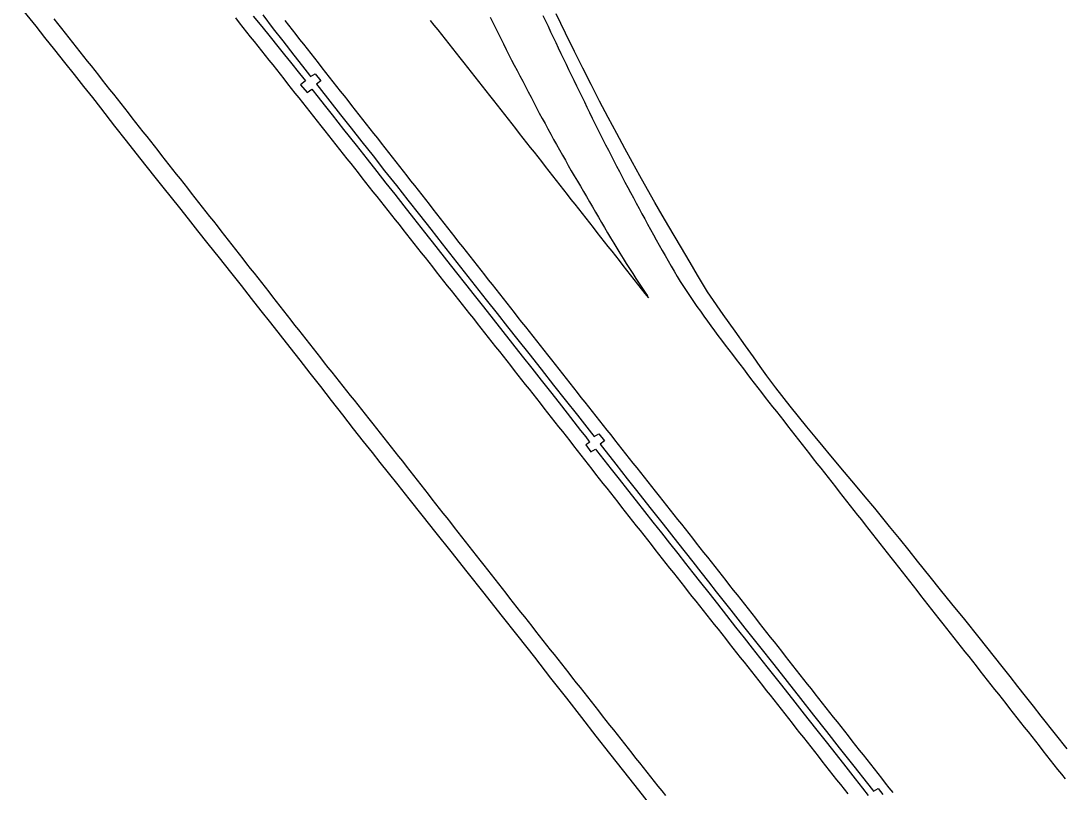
# Model space of a CAD drawing. Extents: x 1948091 to 1975253, y 787267 to 823306.
# Drawn here: x 1964698.4 to 1965133.7, y 803533.3 to 803855.2 of the extents above; entities that cross this region are included whole.
import ezdxf

# ---------------------------------------------------------------- set-up
doc = ezdxf.new("R2010")
doc.units = 0
doc.layers.add('RD_EX_Pavement_Markings', color=7, linetype='Continuous')
doc.layers.add('RD_EX_Road', color=7, linetype='Continuous')

msp = doc.modelspace()

# ---------------------------------------------------------------- linework, layer by layer
at = {"layer": 'RD_EX_Pavement_Markings'}
for points in [[(1964916.26, 803857.5), (1964917.32, 803855.23), (1964918.37, 803852.97), (1964919.43, 803850.7), (1964920.49, 803848.44), (1964921.57, 803846.18), (1964922.65, 803843.93), (1964923.72, 803841.67), (1964924.8, 803839.42), (1964925.88, 803837.16), (1964926.96, 803834.91), (1964928.05, 803832.66), (1964929.15, 803830.41), (1964930.24, 803828.16), (1964931.33, 803825.91), (1964932.42, 803823.66), (1964933.51, 803821.41), (1964934.61, 803819.17), (1964935.71, 803816.92), (1964936.82, 803814.68), (1964937.93, 803812.44), (1964939.04, 803810.2), (1964940.16, 803807.97), (1964941.27, 803805.73), (1964942.4, 803803.5), (1964943.54, 803801.27), (1964944.67, 803799.05), (1964945.81, 803796.82), (1964946.95, 803794.6), (1964948.11, 803792.38), (1964949.26, 803790.16), (1964950.42, 803787.95), (1964951.59, 803785.74), (1964952.78, 803783.54), (1964953.98, 803781.34), (1964955.17, 803779.15), (1964956.36, 803776.95), (1964957.54, 803774.75), (1964958.73, 803772.55), (1964959.91, 803770.34), (1964961.1, 803768.14), (1964962.3, 803765.95), (1964963.52, 803763.77), (1964964.74, 803761.59), (1964965.96, 803759.41), (1964967.2, 803757.23), (1964968.43, 803755.06), (1964969.66, 803752.88), (1964970.93, 803750.73), (1964972.23, 803748.59), (1964973.53, 803746.46), (1964974.88, 803744.36), (1964976.24, 803742.25), (1964977.64, 803740.19), (1964979.05, 803738.12), (1964980.47, 803736.07), (1964981.91, 803734.02), (1964983.35, 803731.97), (1964984.82, 803729.95), (1964986.29, 803727.94), (1964987.77, 803725.92), (1964989.26, 803723.91), (1964990.75, 803721.9), (1964992.24, 803719.9), (1964993.75, 803717.91), (1964995.27, 803715.92), (1964996.78, 803713.93), (1964998.31, 803711.95), (1964999.84, 803709.97), (1965001.36, 803707.99), (1965002.89, 803706.01), (1965004.42, 803704.04), (1965005.95, 803702.06), (1965007.48, 803700.08), (1965009.01, 803698.1), (1965010.54, 803696.12), (1965012.07, 803694.15), (1965013.61, 803692.18), (1965015.15, 803690.21), (1965016.69, 803688.24), (1965018.23, 803686.27), (1965019.77, 803684.3), (1965021.31, 803682.33), (1965022.85, 803680.36), (1965024.39, 803678.4), (1965025.93, 803676.43), (1965027.47, 803674.46), (1965029.02, 803672.49), (1965030.56, 803670.52), (1965032.1, 803668.56), (1965033.64, 803666.59), (1965035.19, 803664.62), (1965036.73, 803662.65), (1965038.27, 803660.69), (1965039.81, 803658.72), (1965041.36, 803656.75), (1965042.9, 803654.78), (1965044.44, 803652.82), (1965045.98, 803650.85), (1965047.53, 803648.88), (1965049.07, 803646.92), (1965050.62, 803644.95), (1965052.16, 803642.99), (1965053.7, 803641.02), (1965055.25, 803639.05), (1965056.79, 803637.09), (1965058.34, 803635.12), (1965059.88, 803633.16), (1965061.42, 803631.19), (1965062.97, 803629.22), (1965064.51, 803627.25), (1965066.05, 803625.29), (1965067.59, 803623.32), (1965069.13, 803621.35), (1965070.67, 803619.38), (1965072.21, 803617.41), (1965073.75, 803615.44), (1965075.29, 803613.47), (1965076.83, 803611.5), (1965078.37, 803609.53), (1965079.91, 803607.56), (1965081.45, 803605.59), (1965083, 803603.63), (1965084.55, 803601.67), (1965086.1, 803599.71), (1965087.65, 803597.75), (1965089.2, 803595.78), (1965090.75, 803593.82), (1965092.3, 803591.86), (1965093.85, 803589.9), (1965095.4, 803587.94), (1965096.94, 803585.97), (1965098.49, 803584.01), (1965100.04, 803582.04), (1965101.58, 803580.08), (1965103.13, 803578.12), (1965104.67, 803576.15), (1965106.22, 803574.19), (1965107.77, 803572.22), (1965109.31, 803570.26), (1965110.86, 803568.29), (1965112.4, 803566.33), (1965113.95, 803564.36), (1965115.5, 803562.4), (1965117.04, 803560.43), (1965118.59, 803558.47), (1965120.13, 803556.5), (1965121.68, 803554.54), (1965123.22, 803552.58), (1965124.77, 803550.61), (1965126.32, 803548.65), (1965127.86, 803546.68), (1965129.41, 803544.72), (1965130.95, 803542.75), (1965132.5, 803540.79), (1965134.05, 803538.82)], [(1964712.22, 803856.04), (1964713.78, 803854.08), (1964715.33, 803852.11), (1964716.88, 803850.15), (1964718.43, 803848.19), (1964719.98, 803846.23), (1964721.53, 803844.27), (1964723.08, 803842.31), (1964724.62, 803840.35), (1964726.17, 803838.38), (1964727.72, 803836.42), (1964729.27, 803834.46), (1964730.82, 803832.5), (1964732.37, 803830.54), (1964733.92, 803828.58), (1964735.47, 803826.61), (1964737.02, 803824.65), (1964738.57, 803822.69), (1964740.11, 803820.72), (1964741.66, 803818.76), (1964743.2, 803816.79), (1964744.75, 803814.82), (1964746.29, 803812.86), (1964747.84, 803810.89), (1964749.38, 803808.93), (1964750.93, 803806.96), (1964752.47, 803805), (1964754.02, 803803.03), (1964755.56, 803801.07), (1964757.11, 803799.1), (1964758.65, 803797.14), (1964760.2, 803795.17), (1964761.74, 803793.21), (1964763.29, 803791.24), (1964764.83, 803789.27), (1964766.38, 803787.31), (1964767.92, 803785.34), (1964769.47, 803783.38), (1964771.01, 803781.41), (1964772.56, 803779.45), (1964774.1, 803777.48), (1964775.65, 803775.52), (1964777.19, 803773.55), (1964778.74, 803771.59), (1964780.28, 803769.62), (1964781.83, 803767.66), (1964783.37, 803765.69), (1964784.92, 803763.72), (1964786.46, 803761.76), (1964788, 803759.79), (1964789.54, 803757.82), (1964791.08, 803755.85), (1964792.62, 803753.88), (1964794.16, 803751.91), (1964795.7, 803749.94), (1964797.24, 803747.97), (1964798.78, 803746), (1964800.32, 803744.04), (1964801.87, 803742.07), (1964803.41, 803740.1), (1964804.95, 803738.13), (1964806.49, 803736.16), (1964808.03, 803734.19), (1964809.57, 803732.23), (1964811.12, 803730.26), (1964812.66, 803728.29), (1964814.21, 803726.33), (1964815.75, 803724.36), (1964817.29, 803722.39), (1964818.84, 803720.43), (1964820.38, 803718.46), (1964821.92, 803716.5), (1964823.47, 803714.53), (1964825.01, 803712.56), (1964826.56, 803710.6), (1964828.1, 803708.63), (1964829.66, 803706.67), (1964831.21, 803704.72), (1964832.77, 803702.76), (1964834.32, 803700.8), (1964835.88, 803698.85), (1964837.43, 803696.89), (1964838.99, 803694.93), (1964840.55, 803692.98), (1964842.1, 803691.02), (1964843.66, 803689.06), (1964845.21, 803687.1), (1964846.77, 803685.15), (1964848.32, 803683.19), (1964849.88, 803681.23), (1964851.42, 803679.27), (1964852.96, 803677.3), (1964854.51, 803675.33), (1964856.05, 803673.36), (1964857.59, 803671.39), (1964859.13, 803669.43), (1964860.67, 803667.46), (1964862.21, 803665.49), (1964863.75, 803663.52), (1964865.3, 803661.55), (1964866.84, 803659.58), (1964868.38, 803657.62), (1964869.92, 803655.65), (1964871.46, 803653.68), (1964873, 803651.71), (1964874.54, 803649.74), (1964876.09, 803647.78), (1964877.63, 803645.81), (1964879.17, 803643.84), (1964880.71, 803641.87), (1964882.26, 803639.91), (1964883.8, 803637.94), (1964885.34, 803635.97), (1964886.88, 803634), (1964888.43, 803632.04), (1964889.97, 803630.07), (1964891.51, 803628.1), (1964893.05, 803626.13), (1964894.6, 803624.17), (1964896.14, 803622.2), (1964897.68, 803620.23), (1964899.23, 803618.27), (1964900.77, 803616.3), (1964902.31, 803614.33), (1964903.85, 803612.36), (1964905.4, 803610.4), (1964906.94, 803608.43), (1964908.48, 803606.46), (1964910.02, 803604.5), (1964911.57, 803602.53), (1964913.12, 803600.57), (1964914.67, 803598.61), (1964916.22, 803596.64), (1964917.77, 803594.68), (1964919.31, 803592.72), (1964920.86, 803590.76), (1964922.41, 803588.79), (1964923.96, 803586.83), (1964925.51, 803584.87), (1964927.06, 803582.91), (1964928.61, 803580.94), (1964930.15, 803578.98), (1964931.7, 803577.02), (1964933.25, 803575.05), (1964934.79, 803573.09), (1964936.34, 803571.12), (1964937.89, 803569.16), (1964939.43, 803567.19), (1964940.98, 803565.23), (1964942.52, 803563.26), (1964944.07, 803561.3), (1964945.62, 803559.34), (1964947.16, 803557.37), (1964948.71, 803555.41), (1964950.25, 803553.44), (1964951.81, 803551.48), (1964953.36, 803549.52), (1964954.91, 803547.56), (1964956.46, 803545.6), (1964958.01, 803543.64), (1964959.57, 803541.68), (1964961.12, 803539.72), (1964962.67, 803537.76), (1964964.22, 803535.8), (1964965.77, 803533.84), (1964967.33, 803531.88)], [(1964787.94, 803856.43), (1964789.5, 803854.47), (1964791.05, 803852.51), (1964792.61, 803850.56), (1964794.16, 803848.6), (1964795.72, 803846.64), (1964797.27, 803844.68), (1964798.82, 803842.72), (1964800.38, 803840.77), (1964801.93, 803838.81), (1964803.49, 803836.85), (1964805.04, 803834.89), (1964806.59, 803832.93), (1964808.14, 803830.97), (1964809.69, 803829), (1964811.24, 803827.04), (1964812.79, 803825.08), (1964814.34, 803823.12), (1964815.89, 803821.16), (1964817.44, 803819.2), (1964818.99, 803817.24), (1964820.54, 803815.27), (1964822.09, 803813.31), (1964823.64, 803811.35), (1964825.19, 803809.39), (1964826.74, 803807.43), (1964828.29, 803805.47), (1964829.84, 803803.51), (1964831.39, 803801.54), (1964832.94, 803799.58), (1964834.49, 803797.62), (1964836.04, 803795.66), (1964837.59, 803793.7), (1964839.14, 803791.74), (1964840.69, 803789.78), (1964842.24, 803787.81), (1964843.79, 803785.85), (1964845.34, 803783.89), (1964846.89, 803781.93), (1964848.44, 803779.97), (1964849.99, 803778.01), (1964851.54, 803776.05), (1964853.09, 803774.09), (1964854.64, 803772.13), (1964856.19, 803770.17), (1964857.74, 803768.2), (1964859.3, 803766.24), (1964860.85, 803764.28), (1964862.4, 803762.32), (1964863.95, 803760.36), (1964865.5, 803758.4), (1964867.05, 803756.44), (1964868.6, 803754.48), (1964870.15, 803752.52), (1964871.7, 803750.55), (1964873.25, 803748.59), (1964874.8, 803746.63), (1964876.35, 803744.67), (1964877.9, 803742.71), (1964879.45, 803740.75), (1964881, 803738.79), (1964882.55, 803736.83), (1964884.1, 803734.86), (1964885.65, 803732.9), (1964887.2, 803730.94), (1964888.75, 803728.98), (1964890.3, 803727.02), (1964891.85, 803725.06), (1964893.4, 803723.1), (1964894.95, 803721.13), (1964896.5, 803719.17), (1964898.05, 803717.21), (1964899.6, 803715.25), (1964901.15, 803713.28), (1964902.69, 803711.32), (1964904.24, 803709.36), (1964905.79, 803707.39), (1964907.33, 803705.43), (1964908.88, 803703.46), (1964910.43, 803701.5), (1964911.97, 803699.54), (1964913.52, 803697.57), (1964915.07, 803695.61), (1964916.61, 803693.64), (1964918.16, 803691.68), (1964919.71, 803689.72), (1964921.25, 803687.75), (1964922.79, 803685.78), (1964924.33, 803683.81), (1964925.87, 803681.84), (1964927.42, 803679.88), (1964928.96, 803677.91), (1964930.5, 803675.94), (1964932.04, 803673.97), (1964933.58, 803672), (1964935.12, 803670.03), (1964936.66, 803668.06), (1964938.2, 803666.1), (1964939.74, 803664.13), (1964941.29, 803662.16), (1964942.83, 803660.19), (1964944.37, 803658.22), (1964945.91, 803656.25), (1964947.45, 803654.29), (1964949, 803652.32), (1964950.54, 803650.36), (1964952.09, 803648.39), (1964953.64, 803646.43), (1964955.18, 803644.46), (1964956.73, 803642.5), (1964958.28, 803640.54), (1964959.82, 803638.57), (1964961.37, 803636.61), (1964962.92, 803634.64), (1964964.46, 803632.68), (1964966.01, 803630.71), (1964967.55, 803628.75), (1964969.1, 803626.79), (1964970.65, 803624.82), (1964972.2, 803622.86), (1964973.75, 803620.9), (1964975.31, 803618.94), (1964976.86, 803616.98), (1964978.41, 803615.02), (1964979.96, 803613.06), (1964981.51, 803611.1), (1964983.06, 803609.14), (1964984.61, 803607.18), (1964986.16, 803605.22), (1964987.72, 803603.26), (1964989.27, 803601.3), (1964990.82, 803599.34), (1964992.37, 803597.38), (1964993.92, 803595.42), (1964995.47, 803593.46), (1964997.02, 803591.49), (1964998.57, 803589.53), (1965000.12, 803587.57), (1965001.67, 803585.61), (1965003.22, 803583.65), (1965004.77, 803581.69), (1965006.32, 803579.73), (1965007.87, 803577.77), (1965009.42, 803575.8), (1965010.97, 803573.84), (1965012.52, 803571.88), (1965014.06, 803569.91), (1965015.61, 803567.95), (1965017.15, 803565.98), (1965018.69, 803564.01), (1965020.24, 803562.05), (1965021.78, 803560.08), (1965023.32, 803558.11), (1965024.87, 803556.15), (1965026.41, 803554.18), (1965027.95, 803552.21), (1965029.5, 803550.25), (1965031.04, 803548.28), (1965032.58, 803546.31), (1965034.13, 803544.35), (1965035.67, 803542.38), (1965037.22, 803540.41), (1965038.76, 803538.45), (1965040.31, 803536.48), (1965041.85, 803534.52), (1965043.4, 803532.55)], [(1964808.6, 803855.4), (1964810.14, 803853.43), (1964811.67, 803851.45), (1964813.21, 803849.48), (1964814.75, 803847.51), (1964816.29, 803845.54), (1964817.83, 803843.57), (1964819.37, 803841.6), (1964820.9, 803839.63), (1964822.44, 803837.66), (1964823.98, 803835.69), (1964825.52, 803833.72), (1964827.06, 803831.75), (1964828.61, 803829.79), (1964830.15, 803827.82), (1964831.7, 803825.86), (1964833.25, 803823.9), (1964834.79, 803821.93), (1964836.34, 803819.97), (1964837.89, 803818), (1964839.43, 803816.04), (1964840.98, 803814.07), (1964842.53, 803812.11), (1964844.07, 803810.15), (1964845.62, 803808.18), (1964847.17, 803806.22), (1964848.71, 803804.25), (1964850.26, 803802.29), (1964851.81, 803800.33), (1964853.35, 803798.36), (1964854.89, 803796.39), (1964856.43, 803794.42), (1964857.97, 803792.45), (1964859.51, 803790.48), (1964861.05, 803788.51), (1964862.59, 803786.54), (1964864.13, 803784.57), (1964865.67, 803782.6), (1964867.21, 803780.64), (1964868.75, 803778.67), (1964870.29, 803776.7), (1964871.83, 803774.73), (1964873.37, 803772.76), (1964874.91, 803770.79), (1964876.45, 803768.82), (1964877.99, 803766.85), (1964879.53, 803764.88), (1964881.07, 803762.91), (1964882.62, 803760.95), (1964884.16, 803758.98), (1964885.71, 803757.02), (1964887.25, 803755.05), (1964888.8, 803753.09), (1964890.35, 803751.12), (1964891.89, 803749.16), (1964893.44, 803747.2), (1964894.99, 803745.23), (1964896.53, 803743.27), (1964898.08, 803741.3), (1964899.63, 803739.34), (1964901.17, 803737.38), (1964902.72, 803735.41), (1964904.27, 803733.45), (1964905.81, 803731.48), (1964907.36, 803729.52), (1964908.91, 803727.55), (1964910.45, 803725.59), (1964912, 803723.63), (1964913.55, 803721.66), (1964915.09, 803719.7), (1964916.64, 803717.73), (1964918.19, 803715.77), (1964919.74, 803713.81), (1964921.28, 803711.84), (1964922.83, 803709.88), (1964924.38, 803707.92), (1964925.92, 803705.95), (1964927.47, 803703.99), (1964929.02, 803702.02), (1964930.56, 803700.06), (1964932.11, 803698.1), (1964933.66, 803696.13), (1964935.2, 803694.17), (1964936.75, 803692.2), (1964938.3, 803690.24), (1964939.85, 803688.28), (1964941.4, 803686.32), (1964942.95, 803684.36), (1964944.5, 803682.39), (1964946.05, 803680.43), (1964947.6, 803678.47), (1964949.15, 803676.51), (1964950.7, 803674.55), (1964952.25, 803672.59), (1964953.8, 803670.63), (1964955.35, 803668.67), (1964956.91, 803666.71), (1964958.46, 803664.75), (1964960.01, 803662.79), (1964961.57, 803660.83), (1964963.12, 803658.87), (1964964.67, 803656.91), (1964966.22, 803654.95), (1964967.78, 803653), (1964969.33, 803651.04), (1964970.88, 803649.08), (1964972.44, 803647.12), (1964973.99, 803645.16), (1964975.54, 803643.19), (1964977.08, 803641.23), (1964978.63, 803639.27), (1964980.18, 803637.3), (1964981.73, 803635.34), (1964983.27, 803633.38), (1964984.82, 803631.41), (1964986.37, 803629.45), (1964987.92, 803627.49), (1964989.46, 803625.52), (1964991.01, 803623.56), (1964992.56, 803621.6), (1964994.11, 803619.63), (1964995.66, 803617.67), (1964997.2, 803615.71), (1964998.75, 803613.74), (1965000.29, 803611.78), (1965001.83, 803609.81), (1965003.38, 803607.84), (1965004.92, 803605.87), (1965006.46, 803603.91), (1965008, 803601.94), (1965009.55, 803599.97), (1965011.09, 803598), (1965012.63, 803596.04), (1965014.17, 803594.07), (1965015.72, 803592.1), (1965017.26, 803590.13), (1965018.8, 803588.17), (1965020.34, 803586.2), (1965021.89, 803584.23), (1965023.43, 803582.27), (1965024.98, 803580.31), (1965026.53, 803578.34), (1965028.08, 803576.38), (1965029.63, 803574.42), (1965031.18, 803572.46), (1965032.73, 803570.49), (1965034.28, 803568.53), (1965035.82, 803566.57), (1965037.37, 803564.61), (1965038.92, 803562.64), (1965040.47, 803560.68), (1965042.02, 803558.72), (1965043.57, 803556.76), (1965045.12, 803554.8), (1965046.67, 803552.83), (1965048.22, 803550.87), (1965049.77, 803548.91), (1965051.31, 803546.95), (1965052.86, 803544.98), (1965054.41, 803543.02), (1965055.96, 803541.06), (1965057.5, 803539.09), (1965059.05, 803537.13), (1965060.59, 803535.16), (1965062.14, 803533.2)], [(1964869.22, 803855.41), (1964870.77, 803853.45), (1964872.32, 803851.49), (1964873.87, 803849.53), (1964875.42, 803847.57), (1964876.97, 803845.61), (1964878.52, 803843.65), (1964880.07, 803841.69), (1964881.62, 803839.73), (1964883.18, 803837.76), (1964884.73, 803835.8), (1964886.28, 803833.84), (1964887.83, 803831.88), (1964889.38, 803829.92), (1964890.92, 803827.95), (1964892.47, 803825.99), (1964894.01, 803824.02), (1964895.55, 803822.05), (1964897.09, 803820.09), (1964898.64, 803818.12), (1964900.18, 803816.15), (1964901.72, 803814.18), (1964903.26, 803812.22), (1964904.8, 803810.25), (1964906.35, 803808.28), (1964907.89, 803806.31), (1964909.43, 803804.35), (1964910.97, 803802.38), (1964912.52, 803800.41), (1964914.06, 803798.44), (1964915.6, 803796.48), (1964917.14, 803794.51), (1964918.69, 803792.54), (1964920.23, 803790.57), (1964921.77, 803788.61), (1964923.31, 803786.64), (1964924.86, 803784.67), (1964926.4, 803782.7), (1964927.94, 803780.74), (1964929.48, 803778.77), (1964931.03, 803776.8), (1964932.57, 803774.83), (1964934.11, 803772.87), (1964935.65, 803770.9), (1964937.2, 803768.93), (1964938.74, 803766.96), (1964940.28, 803765), (1964941.82, 803763.03), (1964943.37, 803761.06), (1964944.91, 803759.09), (1964946.45, 803757.13), (1964947.99, 803755.16), (1964949.54, 803753.19), (1964951.08, 803751.23), (1964952.62, 803749.26), (1964954.16, 803747.29), (1964955.71, 803745.32), (1964957.25, 803743.36), (1964958.79, 803741.39), (1964960.21, 803739.58)], [(1964894.26, 803856.8), (1964895.34, 803854.55), (1964896.42, 803852.3), (1964897.53, 803850.05), (1964898.64, 803847.82), (1964899.76, 803845.58), (1964900.87, 803843.34), (1964901.99, 803841.11), (1964903.13, 803838.88), (1964904.29, 803836.67), (1964905.45, 803834.45), (1964906.61, 803832.24), (1964907.78, 803830.03), (1964908.94, 803827.81), (1964910.1, 803825.6), (1964911.26, 803823.38), (1964912.41, 803821.17), (1964913.57, 803818.95), (1964914.73, 803816.74), (1964915.92, 803814.54), (1964917.11, 803812.34), (1964918.31, 803810.14), (1964919.5, 803807.95), (1964920.69, 803805.75), (1964921.91, 803803.57), (1964923.13, 803801.39), (1964924.36, 803799.21), (1964925.58, 803797.03), (1964926.8, 803794.85), (1964928.06, 803792.69), (1964929.33, 803790.53), (1964930.6, 803788.38), (1964931.86, 803786.22), (1964933.13, 803784.07), (1964934.39, 803781.91), (1964935.64, 803779.74), (1964936.89, 803777.58), (1964938.14, 803775.41), (1964939.39, 803773.25), (1964940.65, 803771.09), (1964941.92, 803768.94), (1964943.2, 803766.79), (1964944.47, 803764.64), (1964945.75, 803762.49), (1964947.04, 803760.34), (1964948.35, 803758.22), (1964949.67, 803756.09), (1964950.99, 803753.97), (1964952.3, 803751.85), (1964953.67, 803749.75), (1964955.05, 803747.67), (1964956.44, 803745.58), (1964957.83, 803743.51), (1964959.23, 803741.44), (1964959.92, 803740.42)]]:
    msp.add_lwpolyline(points, dxfattribs=at)
at = {"layer": 'RD_EX_Road'}
for points in [[(1964698.44, 803860.65), (1964704.65, 803852.97), (1964708.36, 803848.34), (1964712.47, 803843.19), (1964716.69, 803837.88), (1964720.73, 803832.79), (1964724.6, 803827.9), (1964728.29, 803823.23), (1964731.72, 803818.86), (1964737.57, 803811.34), (1964742.39, 803805.09), (1964747.92, 803798.04), (1964751.07, 803794.08), (1964754.36, 803789.96), (1964757.71, 803785.77), (1964761.11, 803781.52), (1964764.56, 803777.21), (1964768.21, 803772.65), (1964772.19, 803767.65), (1964776.5, 803762.21), (1964781.14, 803756.34), (1964785.84, 803750.38), (1964790.31, 803744.71), (1964794.56, 803739.32), (1964798.59, 803734.21), (1964802.54, 803729.2), (1964806.55, 803724.09), (1964810.63, 803718.9), (1964814.77, 803713.61), (1964819.01, 803708.19), (1964823.4, 803702.57), (1964827.93, 803696.77), (1964832.6, 803690.79), (1964837.13, 803684.98), (1964841.25, 803679.73), (1964844.94, 803675.04), (1964848.22, 803670.91), (1964851.61, 803666.65), (1964855.66, 803661.57), (1964860.36, 803655.67), (1964865.72, 803648.95), (1964871.6, 803641.58), (1964877.87, 803633.7), (1964884.52, 803625.32), (1964891.56, 803616.43), (1964898.73, 803607.36), (1964905.77, 803598.42), (1964912.67, 803589.6), (1964919.44, 803580.92), (1964926, 803572.49), (1964932.3, 803564.43), (1964938.32, 803556.74), (1964944.07, 803549.42), (1964949.88, 803542.05), (1964956.08, 803534.17), (1964962.67, 803525.81)], [(1964795.35, 803857.25), (1964798.91, 803852.85), (1964802.38, 803848.58), (1964805.7, 803844.49), (1964808.46, 803841.06), (1964810.88, 803838.04), (1964814.7, 803833.3), (1964817.24, 803830.16), (1964815.16, 803828.49), (1964817.85, 803825.28), (1964819.88, 803826.77), (1964822.47, 803823.41), (1964825, 803820.18), (1964828.26, 803816.04), (1964833.07, 803809.94), (1964838.31, 803803.3), (1964842.88, 803797.52), (1964846.96, 803792.34), (1964850.74, 803787.54), (1964854.42, 803782.85), (1964858.2, 803778.03), (1964862.27, 803772.85), (1964866.82, 803767.07), (1964871.52, 803761.1), (1964876.03, 803755.37), (1964880.21, 803750.06), (1964883.91, 803745.37), (1964887.53, 803740.79), (1964891.44, 803735.85), (1964895.49, 803730.71), (1964899.51, 803725.58), (1964903.54, 803720.45), (1964907.59, 803715.32), (1964911.6, 803710.25), (1964915.53, 803705.29), (1964919.35, 803700.46), (1964923.05, 803695.75), (1964926.39, 803691.47), (1964929.16, 803687.92), (1964931.96, 803684.32), (1964934.1, 803681.58), (1964935.44, 803679.87), (1964935.78, 803679.44), (1964934.1, 803678.3), (1964936.28, 803675.36), (1964938.1, 803676.51), (1964938.57, 803675.92), (1964944.74, 803668.12), (1964948.06, 803663.9), (1964951.53, 803659.47), (1964955.08, 803654.96), (1964958.61, 803650.46), (1964962.14, 803645.99), (1964965.65, 803641.54), (1964969.1, 803637.17), (1964972.45, 803632.92), (1964975.69, 803628.8), (1964978.82, 803624.81), (1964982.01, 803620.76), (1964985.39, 803616.44), (1964988.99, 803611.87), (1964992.79, 803607.04), (1964996.59, 803602.22), (1965000.17, 803597.68), (1965003.54, 803593.41), (1965009.67, 803585.67), (1965015.25, 803578.6), (1965020.36, 803572.11), (1965025.26, 803565.9), (1965029.98, 803559.91), (1965034.43, 803554.27), (1965038.62, 803548.97), (1965042.64, 803543.82), (1965046.49, 803538.83), (1965049.49, 803534.98), (1965051.86, 803531.96)], [(1964799.38, 803857.68), (1964803.76, 803851.97), (1964807.67, 803846.9), (1964812.29, 803840.95), (1964815.95, 803836.27), (1964818.8, 803832.63), (1964819.3, 803832), (1964821.24, 803833.17), (1964823.52, 803830.16), (1964821.78, 803828.86), (1964822.89, 803827.47), (1964827.39, 803821.68), (1964831.81, 803816.05), (1964836.22, 803810.45), (1964840.71, 803804.74), (1964845.35, 803798.84), (1964850.2, 803792.68), (1964855.1, 803786.45), (1964859.91, 803780.34), (1964864.68, 803774.29), (1964869.44, 803768.22), (1964874.16, 803762.21), (1964878.8, 803756.31), (1964883.41, 803750.47), (1964888.03, 803744.61), (1964892.62, 803738.82), (1964897.1, 803733.14), (1964901.49, 803727.58), (1964905.76, 803722.15), (1964910.29, 803716.39), (1964915.43, 803709.85), (1964920.68, 803703.18), (1964925.55, 803697.02), (1964930.61, 803690.61), (1964936.47, 803683.16), (1964937.61, 803681.71), (1964939.62, 803682.93), (1964941.92, 803679.88), (1964940.05, 803678.61), (1964941.09, 803677.28), (1964946.69, 803670.14), (1964951.42, 803664.12), (1964955.27, 803659.23), (1964960.83, 803652.16), (1964966.37, 803645.11), (1964972.39, 803637.46), (1964975.53, 803633.47), (1964978.75, 803629.39), (1964982.06, 803625.2), (1964985.35, 803621.03), (1964988.54, 803616.98), (1964994.61, 803609.29), (1965000.52, 803601.77), (1965006.55, 803594.12), (1965012.49, 803586.59), (1965018.15, 803579.43), (1965023.65, 803572.46), (1965029.13, 803565.51), (1965034.55, 803558.62), (1965039.87, 803551.86), (1965045.97, 803544.13), (1965051.69, 803536.86), (1965053.69, 803534.33), (1965054.16, 803533.74), (1965056.04, 803534.89), (1965058.08, 803532.3)], [(1965134.93, 803551.34), (1965130.11, 803557.53), (1965124.13, 803565.07), (1965120.86, 803569.18), (1965117.6, 803573.31), (1965114.35, 803577.45), (1965111.1, 803581.61), (1965107.86, 803585.75), (1965104.64, 803589.84), (1965101.43, 803593.87), (1965098.23, 803597.85), (1965092.18, 803605.32), (1965086.82, 803611.92), (1965082.04, 803617.81), (1965077.75, 803623.18), (1965072.52, 803629.74), (1965069.02, 803634.11), (1965064.92, 803639.21), (1965060.85, 803644.26), (1965054.66, 803651.85), (1965050.69, 803656.59), (1965046.63, 803661.42), (1965042.02, 803666.92), (1965036.38, 803673.68), (1965033.15, 803677.57), (1965029.77, 803681.67), (1965026.35, 803685.85), (1965022.9, 803690.12), (1965019.41, 803694.47), (1965013.45, 803702.03), (1965009.59, 803707.11), (1965006.79, 803710.99), (1965004.01, 803714.96), (1965000.71, 803719.64), (1964996.37, 803725.67), (1964991.37, 803732.68), (1964986.1, 803740.29), (1964984.92, 803742.14), (1964980.66, 803749.08), (1964977.71, 803754.42), (1964973.65, 803761.23), (1964968.82, 803769.41), (1964966.04, 803774.16), (1964962.95, 803779.44), (1964959.8, 803784.91), (1964956.66, 803790.5), (1964953.53, 803796.16), (1964950.38, 803801.94), (1964947.01, 803808.18), (1964943.42, 803814.88), (1964939.84, 803821.71), (1964936.3, 803828.6), (1964932.83, 803835.51), (1964929.37, 803842.49), (1964925.67, 803850.06), (1964921.74, 803858.17)]]:
    msp.add_lwpolyline(points, dxfattribs=at)

doc.saveas('drawing.dxf')
